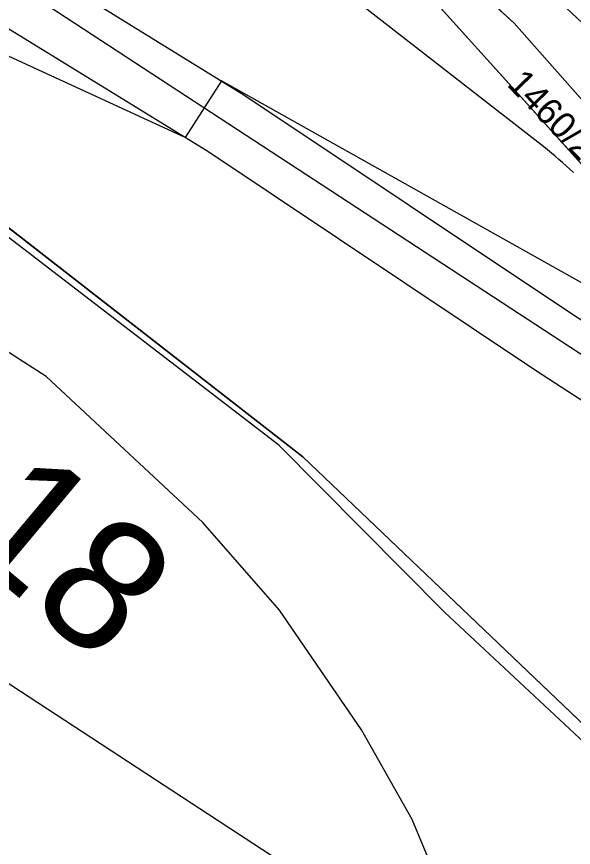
# Model space of a CAD drawing. Extents: x -706130 to -698555, y -971544 to -967260.
# Drawn here: x -705206.5 to -705164, y -969894.3 to -969830.9 of the extents above; entities that cross this region are included whole.
import ezdxf

# ---------------------------------------------------------------- set-up
doc = ezdxf.new("R2010")
doc.units = 0
for name, color, linetype in [('BPEJ hranice S', 7, 'Continuous'), ('Dráha_osa koleje S', 7, 'Continuous'), ('Hluková izofona', 7, 'Continuous'), ('KN_Hranice_parcel', 7, 'Continuous'), ('KN_Parcelni cisla', 7, 'Continuous'), ('KN_Polygon parcely', 7, 'Continuous'), ('KN_POZEMKY_10_LESNI POZEMEK', 7, 'Continuous'), ('KN_POZEMKY_14_OSTATNI PLOCHA', 7, 'Continuous'), ('KN_VYUZITI_14_ostatni plocha_dráha', 7, 'Continuous'), ('KN_VYUZITI_17_ostatni plocha_ostatni komunikace', 7, 'Continuous'), ('KN_VYUZITI_26_ostatni plocha_jina plocha', 7, 'Continuous'), ('Koridor pro optimalizaci dráhy_N', 7, 'Continuous'), ('Koridor pro optimalizaci dráhy_N_ŠRAFY', 7, 'Continuous'), ('OP lesa 30 m', 7, 'Continuous'), ('Plochy doprava drážní S', 7, 'Continuous'), ('Plochy lesní všeobecné S', 7, 'Continuous'), ('Plochy smíšené nezastavěného území všeobecné S', 7, 'Continuous'), ('Regulační bloky v krajině S', 7, 'Continuous'), ('Regulační bloky zastavěné S', 7, 'Continuous'), ('USES_BK_nadregionalni S', 7, 'Continuous'), ('USES_nadregionalni_popis S', 7, 'Continuous'), ('USES_ŠRAFY S', 7, 'Continuous'), ('VPS dopravni infrastruktury_obrys N', 7, 'Continuous'), ('VPS dopravni infrastruktury_plochy N', 7, 'Continuous'), ('VÝŠKOPIS_vrstevnice doplňková', 7, 'Continuous'), ('VÝŠKOPIS_vrstevnice hlavní', 7, 'Continuous'), ('Zábory hodnocené - koridory', 7, 'Continuous')]:
    doc.layers.add(name, color=color, linetype=linetype)

msp = doc.modelspace()

# ---------------------------------------------------------------- linework, layer by layer
at = {"layer": 'BPEJ hranice S'}
msp.add_lwpolyline([(-704994.203, -970020.118), (-705083.831, -969985.415), (-705083.896, -969985.39), (-705083.946, -969985.371), (-705092.774, -969982.002), (-705140.899, -969963.637), (-705116.878, -969898.695), (-705124.749, -969893.58), (-705130.734, -969889.69), (-705131.737, -969888.763), (-705139.407, -969881.674), (-705141.353, -969879.876), (-705147.059, -969884.954), (-705156.018, -969892.928), (-705159.056, -969890.096), (-705162.745, -969886.657), (-705173.818, -969876.335), (-705186.497, -969863.591), (-705208.862, -969846.42), (-705236.92, -969822.969), (-705245.176, -969816.031), (-705259.612, -969805.835)], dxfattribs=at)
at = {"layer": 'Dráha_osa koleje S'}
msp.add_lwpolyline([(-705276.753, -969787.827), (-705245.965, -969803.454), (-705217.775, -969821.09), (-705139.405, -969872.296), (-705127.993, -969880.662), (-705111.464, -969889.226), (-705092.238, -969897.856), (-705073.09, -969904.831), (-705048.269, -969910.636), (-705024.407, -969914.851), (-705002.406, -969916.44), (-704981.504, -969915.8), (-704957.557, -969913.748)], dxfattribs=at)
at = {"layer": 'Hluková izofona'}
msp.add_lwpolyline([(-705268.126, -969842.67), (-705242.018, -969859.004), (-705165.033, -969909.305), (-705151.788, -969919.015), (-705131.044, -969929.763), (-705109.175, -969939.579), (-705085.961, -969948.035), (-705057.314, -969954.735), (-705029.956, -969959.567), (-705003.341, -969961.49), (-704978.892, -969960.741), (-704952.365, -969958.468)], dxfattribs=at)
at = {"layer": 'KN_Hranice_parcel'}
for points in [[(-705116.41, -969899), (-705133.04, -969887.22), (-705141.15, -969879.39), (-705155.88, -969891.89), (-705184.66, -969864.48), (-705218.41, -969838.22), (-705242.67, -969816.95), (-705271.31, -969796.91), (-705282.03, -969790.51), (-705312.76, -969778.12), (-705327.05, -969776.23)], [(-705139.82, -969865.58), (-705155.46, -969846.1), (-705168.5, -969831.36), (-705196.78, -969805.33)], [(-705205.36, -969818.81), (-705201.73, -969820.99), (-705195.03, -969810.5), (-705178.04, -969825.82), (-705157.99, -969848.05), (-705144.38, -969864.36), (-705139.82, -969865.58)]]:
    msp.add_lwpolyline(points, dxfattribs=at)
at = {"layer": 'KN_Polygon parcely'}
for points in [[(-704947.27, -969900.33), (-704958.67, -969910.9), (-704964.58, -969911.85), (-704984.51, -969906.76), (-705016.23, -969904.59), (-705042.43, -969900.65), (-705074.75, -969892.18), (-705106.69, -969878.36), (-705112.95, -969878.3), (-705122.45, -969874.28), (-705133.15, -969868.42), (-705139.82, -969865.58), (-705144.38, -969864.36), (-705157.99, -969848.05), (-705178.04, -969825.82), (-705195.03, -969810.5), (-705201.73, -969820.99), (-705205.36, -969818.81), (-705252.67, -969790.41), (-705285.82, -969774.02)], [(-704966.15, -970030.98), (-705140.51, -969963.47), (-705116.41, -969899), (-705133.04, -969887.22), (-705141.15, -969879.39), (-705155.88, -969891.89), (-705184.66, -969864.48), (-705218.41, -969838.22), (-705242.67, -969816.95), (-705271.31, -969796.91), (-705282.03, -969790.51), (-705312.76, -969778.12), (-705327.05, -969776.23), (-705309.28, -969828.11), (-705306.79, -969833.93), (-705268.69, -969884.31), (-705255.37, -969904.35), (-705255.61, -969933.78), (-705265.92, -969955.83), (-705263.84, -969987.56), (-705225.5, -970018.87)], [(-705271.31, -969796.91), (-705242.67, -969816.95), (-705218.41, -969838.22), (-705184.66, -969864.48), (-705155.88, -969891.89), (-705141.15, -969879.39), (-705133.04, -969887.22), (-705116.41, -969899), (-705092.64, -969908.21), (-705065.54, -969916.64), (-705040.55, -969922.39), (-705017.65, -969926.35), (-705006.09, -969926.41), (-705004.83, -969927.69), (-705001.67, -969930.89), (-704995.56, -969926.31)]]:
    msp.add_lwpolyline(points, dxfattribs=at)
for points in [[(-705133.15, -969868.42), (-705152.23, -969844.1), (-705160.34, -969834.09), (-705194.61, -969801.92), (-705196.78, -969805.33), (-705168.5, -969831.36), (-705155.46, -969846.1), (-705139.82, -969865.58)], [(-705155.46, -969846.1), (-705168.5, -969831.36), (-705196.78, -969805.33), (-705205.36, -969818.81), (-705201.73, -969820.99), (-705195.03, -969810.5), (-705178.04, -969825.82), (-705157.99, -969848.05), (-705144.38, -969864.36), (-705139.82, -969865.58)]]:
    msp.add_lwpolyline(points, close=True, dxfattribs=at)
at = {"layer": 'KN_POZEMKY_10_LESNI POZEMEK'}
for p, q in [((-705218.41, -969838.22), (-705184.66, -969864.48)), ((-705184.66, -969864.48), (-705155.88, -969891.89))]:
    msp.add_line(p, q, dxfattribs=at)
at = {"layer": 'KN_POZEMKY_14_OSTATNI PLOCHA'}
for p, q in [((-705168.5, -969831.36), (-705196.78, -969805.33)), ((-705196.78, -969805.33), (-705168.5, -969831.36)), ((-705157.99, -969848.05), (-705178.04, -969825.82)), ((-705178.04, -969825.82), (-705157.99, -969848.05)), ((-705155.46, -969846.1), (-705168.5, -969831.36)), ((-705168.5, -969831.36), (-705155.46, -969846.1)), ((-705184.66, -969864.48), (-705218.41, -969838.22)), ((-705155.88, -969891.89), (-705184.66, -969864.48))]:
    msp.add_line(p, q, dxfattribs=at)
at = {"layer": 'KN_VYUZITI_14_ostatni plocha_dráha'}
for p, q in [((-705178.04, -969825.82), (-705157.99, -969848.05)), ((-705184.66, -969864.48), (-705218.41, -969838.22)), ((-705155.88, -969891.89), (-705184.66, -969864.48))]:
    msp.add_line(p, q, dxfattribs=at)
at = {"layer": 'KN_VYUZITI_17_ostatni plocha_ostatni komunikace'}
for p, q in [((-705168.5, -969831.36), (-705196.78, -969805.33)), ((-705155.46, -969846.1), (-705168.5, -969831.36))]:
    msp.add_line(p, q, dxfattribs=at)
at = {"layer": 'KN_VYUZITI_26_ostatni plocha_jina plocha'}
for p, q in [((-705196.78, -969805.33), (-705168.5, -969831.36)), ((-705157.99, -969848.05), (-705178.04, -969825.82)), ((-705168.5, -969831.36), (-705155.46, -969846.1))]:
    msp.add_line(p, q, dxfattribs=at)
at = {"layer": 'Koridor pro optimalizaci dráhy_N'}
msp.add_lwpolyline([(-704939.281, -969936.338), (-704958.354, -969938.889), (-704977.74, -969941.607), (-704980.049, -969941.758), (-705001.711, -969943.384), (-705008.135, -969943.198), (-705026.342, -969941.642), (-705029.079, -969941.303), (-705052.074, -969937.702), (-705059.172, -969936.188), (-705079.902, -969931.833), (-705084.836, -969930.528), (-705101.407, -969925.591), (-705104.851, -969924.38), (-705123.749, -969916.595), (-705125.265, -969915.863), (-705140.628, -969906.194), (-705143.96, -969903.866), (-705155.88, -969891.89), (-705184.66, -969864.48), (-705218.41, -969838.22), (-705242.67, -969816.95), (-705271.31, -969796.91)], dxfattribs=at)
at = {"layer": 'Koridor pro optimalizaci dráhy_N_ŠRAFY'}
msp.add_lwpolyline([(-704939.281, -969936.338), (-704958.354, -969938.889), (-704977.74, -969941.607), (-704980.049, -969941.758), (-705001.711, -969943.384), (-705008.135, -969943.198), (-705026.342, -969941.642), (-705029.079, -969941.303), (-705052.074, -969937.702), (-705059.172, -969936.188), (-705079.902, -969931.833), (-705084.836, -969930.528), (-705101.407, -969925.591), (-705104.851, -969924.38), (-705123.749, -969916.595), (-705125.265, -969915.863), (-705140.628, -969906.194), (-705143.96, -969903.866), (-705155.88, -969891.89), (-705184.66, -969864.48), (-705218.41, -969838.22), (-705242.67, -969816.95), (-705271.31, -969796.91)], dxfattribs=at)
at = {"layer": 'OP lesa 30 m'}
msp.add_lwpolyline([(-705166.237, -969840.803), (-705199.294, -969815.083), (-705222.892, -969794.392)], dxfattribs=at)
msp.add_arc((-705184.66, -969864.48), 30, 46.39668, 52.11444, dxfattribs=at)
at = {"layer": 'Plochy doprava drážní S'}
for p, q in [((-705157.99, -969848.05), (-705178.04, -969825.82)), ((-705218.41, -969838.22), (-705184.66, -969864.48)), ((-705184.66, -969864.48), (-705155.88, -969891.89))]:
    msp.add_line(p, q, dxfattribs=at)
at = {"layer": 'Plochy lesní všeobecné S'}
for p, q in [((-705184.66, -969864.48), (-705218.41, -969838.22)), ((-705155.88, -969891.89), (-705184.66, -969864.48))]:
    msp.add_line(p, q, dxfattribs=at)
at = {"layer": 'Plochy smíšené nezastavěného území všeobecné S'}
msp.add_lwpolyline([(-705178.04, -969825.82), (-705157.99, -969848.05), (-705144.38, -969864.36)], dxfattribs=at)
at = {"layer": 'Regulační bloky v krajině S'}
for p, q in [((-705184.66, -969864.48), (-705218.41, -969838.22)), ((-705155.88, -969891.89), (-705184.66, -969864.48))]:
    msp.add_line(p, q, dxfattribs=at)
msp.add_lwpolyline([(-705178.04, -969825.82), (-705157.99, -969848.05), (-705144.38, -969864.36)], dxfattribs=at)
at = {"layer": 'Regulační bloky zastavěné S'}
for p, q in [((-705157.99, -969848.05), (-705178.04, -969825.82)), ((-705218.41, -969838.22), (-705184.66, -969864.48)), ((-705184.66, -969864.48), (-705155.88, -969891.89))]:
    msp.add_line(p, q, dxfattribs=at)
at = {"layer": 'USES_BK_nadregionalni S'}
msp.add_lwpolyline([(-705267.395, -969848.469), (-705243.899, -969869.07), (-705210.8, -969894.823), (-705192.399, -969912.348), (-705179.176, -969973.929), (-705159.013, -969970.779), (-705140.51, -969963.47), (-705155.88, -969891.89), (-705184.66, -969864.48), (-705218.41, -969838.22), (-705242.67, -969816.95), (-705271.31, -969796.91)], dxfattribs=at)
at = {"layer": 'USES_ŠRAFY S'}
msp.add_lwpolyline([(-705267.395, -969848.469), (-705243.899, -969869.07), (-705210.8, -969894.823), (-705192.399, -969912.348), (-705179.176, -969973.929), (-705159.013, -969970.779), (-705140.51, -969963.47), (-705155.88, -969891.89), (-705184.66, -969864.48), (-705218.41, -969838.22), (-705242.67, -969816.95), (-705271.31, -969796.91)], dxfattribs=at)
at = {"layer": 'VPS dopravni infrastruktury_obrys N'}
msp.add_lwpolyline([(-704939.281, -969936.338), (-704958.354, -969938.889), (-704977.74, -969941.607), (-704980.049, -969941.758), (-705001.711, -969943.384), (-705008.135, -969943.198), (-705026.342, -969941.642), (-705029.079, -969941.303), (-705052.074, -969937.702), (-705059.172, -969936.188), (-705079.902, -969931.833), (-705084.836, -969930.528), (-705101.407, -969925.591), (-705104.851, -969924.38), (-705123.749, -969916.595), (-705125.265, -969915.863), (-705140.628, -969906.194), (-705143.96, -969903.866), (-705155.88, -969891.89), (-705184.66, -969864.48), (-705218.41, -969838.22), (-705242.67, -969816.95), (-705271.31, -969796.91)], dxfattribs=at)
at = {"layer": 'VPS dopravni infrastruktury_plochy N'}
msp.add_lwpolyline([(-704939.281, -969936.338), (-704958.354, -969938.889), (-704977.74, -969941.607), (-704980.049, -969941.758), (-705001.711, -969943.384), (-705008.135, -969943.198), (-705026.342, -969941.642), (-705029.079, -969941.303), (-705052.074, -969937.702), (-705059.172, -969936.188), (-705079.902, -969931.833), (-705084.836, -969930.528), (-705101.407, -969925.591), (-705104.851, -969924.38), (-705123.749, -969916.595), (-705125.265, -969915.863), (-705140.628, -969906.194), (-705143.96, -969903.866), (-705155.88, -969891.89), (-705184.66, -969864.48), (-705218.41, -969838.22), (-705242.67, -969816.95), (-705271.31, -969796.91)], dxfattribs=at)
at = {"layer": 'VÝŠKOPIS_vrstevnice doplňková'}
for points in [[(-705579.148, -969786.528), (-705523.822, -969778.376), (-705502.479, -969774.346), (-705473.792, -969768.983), (-705451.301, -969765.065), (-705431.567, -969762.273), (-705405.763, -969759.799), (-705382.351, -969759.6), (-705361.732, -969761.569), (-705340.343, -969764.886), (-705324.649, -969768.579), (-705300.378, -969774.946), (-705265.744, -969789.842), (-705237.131, -969806.269), (-705210.02, -969823.952), (-705189.152, -969836.813), (-705163.963, -969853.618), (-705150.288, -969862.465), (-705138.884, -969870.394), (-705117.121, -969881.987)], [(-705578.399, -969791.61), (-705522.971, -969783.442), (-705501.531, -969779.394), (-705472.879, -969774.038), (-705450.5, -969770.139), (-705430.962, -969767.375), (-705405.496, -969764.933), (-705382.574, -969764.739), (-705362.37, -969766.668), (-705341.326, -969769.931), (-705325.889, -969773.564), (-705302.054, -969779.817), (-705268.045, -969794.444), (-705239.815, -969810.651), (-705212.771, -969828.29), (-705191.926, -969841.137), (-705166.783, -969857.911), (-705153.15, -969866.731), (-705141.567, -969874.785), (-705119.536, -969886.52)]]:
    msp.add_lwpolyline(points, dxfattribs=at)
at = {"layer": 'VÝŠKOPIS_vrstevnice hlavní'}
for points in [[(-705138.951, -969867.985), (-705161.748, -969852.063), (-705190.873, -969835.752), (-705193.645, -969840.078), (-705263.169, -969808.116), (-705301.976, -969795.039), (-705322.964, -969789.096), (-705361.375, -969779.189), (-705385.135, -969775.623), (-705413.647, -969774.434), (-705442.531, -969778.022), (-705460.936, -969780.875), (-705485.864, -969781.806), (-705502.459, -969784.061), (-705517.652, -969787.526)], [(-705090.42, -970004.012), (-705092.845, -969997.164), (-705096.412, -969990.316), (-705102.547, -969983.753), (-705111.392, -969978.046), (-705121.379, -969974.907), (-705139.356, -969970.77), (-705147.345, -969967.06), (-705151.34, -969963.779), (-705157.047, -969956.645), (-705160.614, -969949.227), (-705164.323, -969935.53), (-705167.747, -969917.268), (-705170.6, -969905.855), (-705176.307, -969892.158), (-705180.159, -969885.31), (-705186.437, -969876.179), (-705192.286, -969869.473), (-705204.271, -969858.345), (-705217.396, -969849.928), (-705226.1, -969846.076), (-705270.042, -969832.522)]]:
    msp.add_lwpolyline(points, dxfattribs=at)
at = {"layer": 'Zábory hodnocené - koridory'}
msp.add_lwpolyline([(-704939.281, -969936.338), (-704958.354, -969938.889), (-704977.74, -969941.607), (-704980.049, -969941.758), (-705001.711, -969943.384), (-705008.135, -969943.198), (-705026.342, -969941.642), (-705029.079, -969941.303), (-705052.074, -969937.702), (-705059.172, -969936.188), (-705079.902, -969931.833), (-705084.836, -969930.528), (-705101.407, -969925.591), (-705104.851, -969924.38), (-705123.749, -969916.595), (-705125.265, -969915.863), (-705140.628, -969906.194), (-705143.96, -969903.866), (-705155.88, -969891.89), (-705184.66, -969864.48), (-705218.41, -969838.22), (-705242.67, -969816.95), (-705271.31, -969796.91)], dxfattribs=at)

# ---------------------------------------------------------------- texts
at = {"layer": 'KN_Parcelni cisla'}
msp.add_text('1460/2', height=2, rotation=314, dxfattribs=at).set_placement((-705169.121, -969836.08))
at = {"layer": 'USES_nadregionalni_popis S'}
msp.add_text('NRBK K34B 117/118', height=10, rotation=320, dxfattribs=at).set_placement((-705296.368, -969799.706))

doc.saveas('drawing.dxf')
